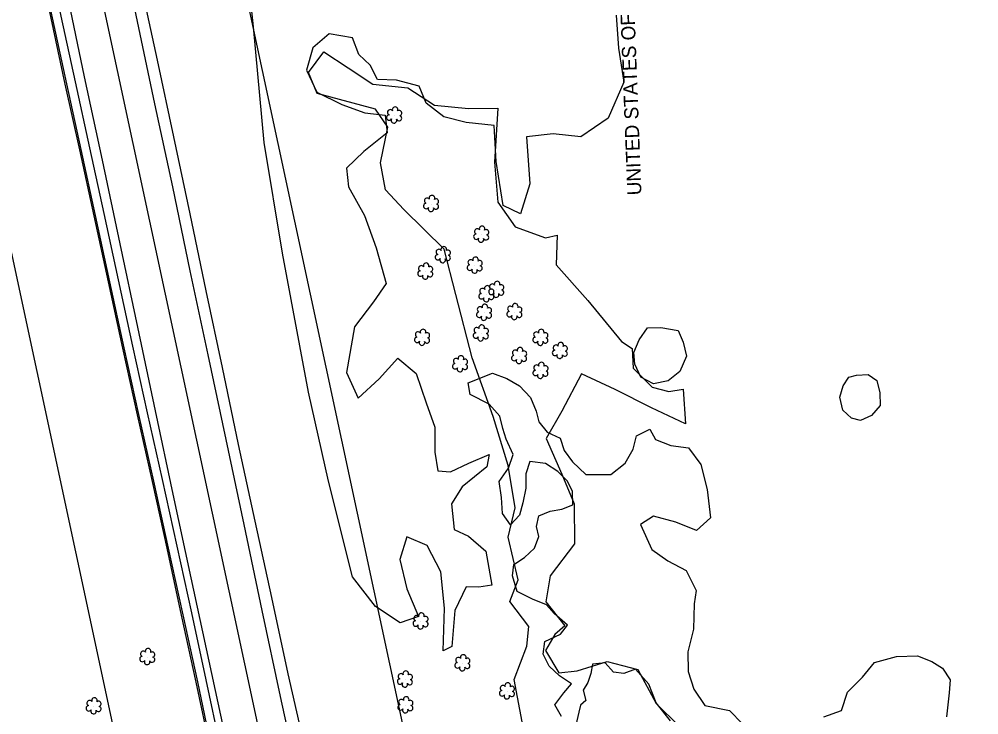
# Model space of a CAD drawing. Extents: x 3040896 to 3051146, y 687568 to 732976.
# Drawn here: x 3044850.6 to 3045188.9, y 719599.2 to 719844.3 of the extents above; entities that cross this region are included whole.
import ezdxf

# ---------------------------------------------------------------- set-up
doc = ezdxf.new("R2010")
doc.units = 0
for name, color, linetype in [('Exist Horizontal Alignment', 7, 'Continuous'), ('Exist Other Culture Area Outline', 7, 'Continuous'), ('Exist Property Owner Text', 7, 'Continuous'), ('Exist Right of Way Line', 7, 'Continuous'), ('Exist Roads EOP', 7, 'Continuous'), ('Exist Roads EOT', 7, 'Continuous'), ('Exist Utilities Telephone UG Cable', 7, 'Continuous'), ('Exist Utilities Telephone UG FO', 7, 'Continuous'), ('Exist Vegetation Hedge Row', 7, 'Continuous'), ('Exist Vegetation Shrub CELL', 7, 'Continuous')]:
    doc.layers.add(name, color=color, linetype=linetype)

msp = doc.modelspace()

# ---------------------------------------------------------------- linework, layer by layer
at = {"layer": 'Exist Horizontal Alignment'}
msp.add_line((3045429.08, 717296.16), (3044815.92, 720148.55), dxfattribs=at)
at = {"layer": 'Exist Other Culture Area Outline'}
msp.add_lwpolyline([(3045028.27, 719594.87), (3045025.04, 719611.58), (3045029.56, 719623.31), (3045030.3, 719630.23), (3045023.54, 719639.04), (3045026.47, 719646.68), (3045022.93, 719661.71), (3045025.37, 719672.13), (3045022.97, 719687.04), (3045017.69, 719704.27), (3045010.25, 719724.91), (3045004.45, 719747.31), (3045000.45, 719763.29), (3044986.17, 719777.18), (3044979.7, 719784.16), (3044977.9, 719793.66), (3044980.58, 719806.27), (3044976.23, 719812.61), (3044955.65, 719818.05), (3044952.51, 719825.43), (3044958.02, 719832.8), (3044966.56, 719827.18), (3044975.19, 719821.34), (3044987.59, 719820.12), (3044997.01, 719813.94), (3045008.95, 719812.85), (3045019.34, 719812.88), (3045018.1, 719793.85), (3045019.3, 719779.78), (3045025.43, 719771.07), (3045036.15, 719767.18), (3045040.29, 719768.17), (3045039.86, 719757.67), (3045051.09, 719745.17), (3045062.86, 719730.7), (3045066.67, 719728.2), (3045066.97, 719721.33), (3045073.74, 719714.57), (3045079.59, 719713.11), (3045084.63, 719713.96), (3045085.52, 719701.64), (3045073.47, 719707.34), (3045060.7, 719713.74), (3045048.8, 719719.26), (3045041.83, 719706.12), (3045036.3, 719696.55), (3045041.9, 719684.01), (3045046.2, 719673.48), (3045046.36, 719659.47), (3045037.73, 719648.11), (3045036.27, 719638.93), (3045042.95, 719630.5), (3045039.39, 719627.44), (3045036.12, 719621.79), (3045040.77, 719613.94), (3045047.28, 719614.69), (3045057.91, 719617.99), (3045068.62, 719615.09), (3045075.15, 719603.15), (3045083.3, 719595.11)], dxfattribs=at)
at = {"layer": 'Exist Right of Way Line'}
for p, q in [((3045477.96, 717306.67), (3044864.8, 720159.06)), ((3045380.19, 717285.66), (3044767.04, 720138.04))]:
    msp.add_line(p, q, dxfattribs=at)
at = {"layer": 'Exist Roads EOP'}
for points in [[(3044968.81, 719507.19), (3044963.07, 719533.57), (3044957.39, 719560.16), (3044951.45, 719586.85), (3044945.45, 719613.58), (3044939.63, 719640.45), (3044933.78, 719667.45), (3044927.86, 719694.45), (3044922.19, 719721.53), (3044916.53, 719748.61), (3044910.87, 719775.72), (3044905.04, 719802.79), (3044899.29, 719829.88), (3044893.51, 719856.96), (3044887.69, 719884.04), (3044881.87, 719911.12), (3044876.17, 719938.22), (3044870.48, 719965.33), (3044864.51, 719992.37), (3044859.28, 720016.56)], [(3044830.87, 720007.46), (3044835.85, 719984.43), (3044840.53, 719961.21), (3044845.39, 719938.03), (3044850.4, 719914.88), (3044855.3, 719891.71), (3044860.36, 719868.57), (3044865.24, 719845.35), (3044870.26, 719822.15), (3044875.4, 719798.97), (3044880.37, 719775.75), (3044885.45, 719752.41), (3044890.53, 719729.06), (3044895.73, 719705.58), (3044900.98, 719682.09), (3044906.17, 719658.58), (3044911.27, 719635.06), (3044916.43, 719611.45), (3044921.46, 719587.71), (3044926.46, 719563.8), (3044931.62, 719539.7), (3044936.65, 719515.55), (3044940.27, 719499.75)]]:
    msp.add_lwpolyline(points, dxfattribs=at)
at = {"layer": 'Exist Roads EOT'}
for points in [[(3044855.34, 720015.6), (3044861.51, 719987.13), (3044867.64, 719958.61), (3044873.84, 719930.02), (3044879.93, 719901.25), (3044886.11, 719872.48), (3044892.2, 719843.46), (3044898.32, 719814.44), (3044904.61, 719785.25), (3044910.78, 719755.66), (3044917.03, 719726.06), (3044923.38, 719696.21), (3044929.79, 719666.2), (3044936.14, 719635.93), (3044942.6, 719605.57), (3044949.27, 719575), (3044955.88, 719543.94), (3044961.49, 719517.86), (3044964.55, 719503.64)], [(3044942.63, 719500.43), (3044936.49, 719529.65), (3044930.24, 719559.26), (3044923.87, 719588.66), (3044917.55, 719618.07), (3044911.24, 719647.49), (3044904.89, 719676.89), (3044898.61, 719706.31), (3044892.38, 719735.74), (3044886.17, 719765.16), (3044879.99, 719794.6), (3044873.61, 719823.98), (3044867.43, 719853.48), (3044861.08, 719883.01), (3044855, 719912.68), (3044848.63, 719942.28), (3044842.37, 719971.96), (3044837.51, 719994.48), (3044834.12, 720010.06)]]:
    msp.add_lwpolyline(points, dxfattribs=at)
at = {"layer": 'Exist Utilities Telephone UG Cable'}
msp.add_lwpolyline([(3044937.34, 719499.08), (3044933.72, 719514.91), (3044928.68, 719539.08), (3044923.53, 719563.18), (3044918.53, 719587.09), (3044913.5, 719610.82), (3044908.34, 719634.42), (3044903.24, 719657.94), (3044898.05, 719681.44), (3044892.8, 719704.93), (3044887.6, 719728.42), (3044882.52, 719751.78), (3044877.44, 719775.12), (3044872.47, 719798.33), (3044867.33, 719821.5), (3044862.3, 719844.72), (3044857.43, 719867.94), (3044852.36, 719891.08), (3044847.47, 719914.25), (3044842.45, 719937.4), (3044837.59, 719960.6), (3044832.91, 719983.82), (3044827.93, 720006.83)], dxfattribs=at)
at = {"layer": 'Exist Utilities Telephone UG FO'}
msp.add_lwpolyline([(3044936.86, 719498.97), (3044933.23, 719514.8), (3044928.19, 719538.98), (3044923.04, 719563.07), (3044918.04, 719586.99), (3044913.01, 719610.71), (3044907.85, 719634.31), (3044902.75, 719657.84), (3044897.56, 719681.33), (3044892.32, 719704.82), (3044887.11, 719728.31), (3044882.03, 719751.67), (3044876.95, 719775.01), (3044871.98, 719798.23), (3044866.84, 719821.4), (3044861.82, 719844.62), (3044856.94, 719867.84), (3044851.87, 719890.97), (3044846.98, 719914.15), (3044841.96, 719937.3), (3044837.1, 719960.5), (3044832.42, 719983.72), (3044827.45, 720006.72)], dxfattribs=at)
at = {"layer": 'Exist Vegetation Hedge Row'}
for points in [[(3045061, 719845.73), (3045061.83, 719834.11), (3045063.76, 719822.03), (3045058.21, 719809.36), (3045048.62, 719802.86), (3045038.88, 719803.84), (3045029.42, 719802.82), (3045030.64, 719786.22), (3045027.29, 719775.65), (3045021.22, 719778.64), (3045018.7, 719794.18), (3045017.99, 719806.78), (3045008.11, 719807.85), (3045000.28, 719809.83), (3044994.04, 719814.74), (3044991.59, 719820.66), (3044983.55, 719822.81), (3044976.95, 719823.06), (3044974.31, 719828.08), (3044970.33, 719831.83), (3044968.08, 719837.68), (3044959.86, 719839.16), (3044954.14, 719834.2), (3044951.9, 719826.26), (3044955.49, 719818.53), (3044964.27, 719814.24), (3044972.48, 719811.28), (3044979.59, 719810.48), (3044980.35, 719804.19), (3044972.02, 719797.62), (3044965.91, 719791.74), (3044966.7, 719785.23), (3044972.27, 719775.12), (3044976.45, 719763.65), (3044979.98, 719751.11), (3044975.46, 719744.63), (3044968.78, 719735.86), (3044965.92, 719719.73), (3044970.04, 719710.77), (3044977.52, 719717.56), (3044984.04, 719724.82), (3044990.52, 719719.4), (3044994.1, 719709.05), (3044997.1, 719700.56), (3044997.16, 719691.74), (3044998.22, 719685.17), (3045002.6, 719684.75), (3045009.1, 719687.82), (3045016.26, 719690.85), (3045015.4, 719686.56), (3045006.7, 719679.49), (3045002.95, 719673.47), (3045003.9, 719664.43), (3045008.93, 719662.08), (3045015.09, 719656.78), (3045017.15, 719644.85), (3045012.58, 719644.11), (3045008.14, 719644.22), (3045004.11, 719635.97), (3045003.08, 719623.26), (3045000.02, 719621.71), (3045000.51, 719636.79), (3044999.18, 719649.55), (3044994.41, 719658.8), (3044987.26, 719661.91), (3044984.8, 719653.95), (3044987.24, 719643.6), (3044991.36, 719633.78), (3044984.91, 719631.53), (3044976.24, 719637.3), (3044968.08, 719647.82), (3044959.61, 719681.53), (3044952.6, 719712.82), (3044943.37, 719761.84), (3044936.96, 719800.79), (3044933.16, 719841.63), (3044928.46, 719886.42)], [(3045072.1, 719735.47), (3045076.77, 719735.6), (3045082.92, 719734.59), (3045084.64, 719730.52), (3045085.81, 719725.56), (3045083.52, 719720.14), (3045079.39, 719716.84), (3045074.22, 719715.79), (3045069.74, 719718.14), (3045067.64, 719722.71), (3045067.25, 719726.8), (3045069.15, 719731.33), (3045072.1, 719735.47)], [(3045041.79, 719598.57), (3045039.37, 719602.63), (3045042.54, 719606.86), (3045045.28, 719610.08), (3045041.07, 719612.95), (3045037.36, 719616.3), (3045035.24, 719620.59), (3045035.86, 719625.04), (3045041.35, 719627.59), (3045043.88, 719630.71), (3045039.17, 719634.81), (3045036.42, 719637.97), (3045031.53, 719639.94), (3045026.11, 719642.59), (3045024.43, 719648.17), (3045024.95, 719652.18), (3045028.68, 719654.59), (3045032.2, 719657.84), (3045033.82, 719661.99), (3045032.99, 719665.52), (3045033.77, 719669.31), (3045037.8, 719670.9), (3045041.92, 719671.58), (3045045.76, 719673.12), (3045045.63, 719677.84), (3045043.83, 719681.5), (3045040.45, 719684.93), (3045036.07, 719687.74), (3045030.56, 719688.37), (3045029.16, 719684.07), (3045029.14, 719678.97), (3045028.08, 719673.83), (3045026.91, 719669.52), (3045023.81, 719666.08), (3045020.97, 719670.07), (3045020.56, 719675.78), (3045019.83, 719681.36), (3045023.13, 719686.05), (3045024.7, 719690.86), (3045022.22, 719696.29), (3045021.03, 719700.09), (3045020.01, 719704.37), (3045016.28, 719708.66), (3045009.61, 719711.98), (3045008.81, 719716.16), (3045017.44, 719719.56), (3045022.54, 719717.68), (3045026.94, 719715.07), (3045030.79, 719710.94), (3045032.85, 719706.12), (3045033.78, 719702.42), (3045036.66, 719698.81), (3045041.34, 719696.59), (3045042.71, 719692.32), (3045045.65, 719688.28), (3045050.38, 719683.84), (3045059.12, 719683.88), (3045064.23, 719687.84), (3045066.99, 719692.77), (3045068.2, 719697.52), (3045072.88, 719699.77), (3045074.84, 719696.22), (3045080.3, 719694.03), (3045086.51, 719693.29), (3045090.9, 719687.4), (3045093.06, 719678.57), (3045094.3, 719668.57), (3045089.31, 719664.15), (3045082.04, 719666.99), (3045074.14, 719669.16), (3045069.6, 719666.23), (3045073.62, 719657.41), (3045079.28, 719653.45), (3045085.73, 719649.98), (3045089.25, 719642.99), (3045088.57, 719638.32), (3045088.26, 719629.33), (3045086.25, 719621.35), (3045086.41, 719614.45), (3045088.38, 719608.15), (3045092.27, 719602.42), (3045101, 719600.63), (3045105.55, 719595.97)], [(3045149.84, 719719.11), (3045152.9, 719716.96), (3045154.02, 719712.56), (3045154.06, 719708.16), (3045151.1, 719704.63), (3045147.22, 719702.9), (3045143.94, 719703.74), (3045140.92, 719706.51), (3045139.87, 719711.11), (3045141.09, 719715.04), (3045143.03, 719718.09), (3045145.73, 719718.84), (3045149.84, 719719.11)], [(3045080.22, 719597.05), (3045075.17, 719603.44), (3045072.57, 719609.91), (3045067.82, 719615.23), (3045063.7, 719613.76), (3045060.15, 719614.14), (3045057.19, 719617.44), (3045052.71, 719616.98), (3045052.08, 719613.72), (3045051.07, 719610.58), (3045049.45, 719607.8), (3045050.34, 719604.19), (3045048.43, 719602.52), (3045047.82, 719600.09), (3045046.84, 719595.48)], [(3045134.24, 719598.4), (3045140.5, 719600.63), (3045142.57, 719607.1), (3045147.82, 719612.46), (3045152.07, 719617.63), (3045159.83, 719619.75), (3045167.31, 719619.94), (3045172.32, 719617.95), (3045176.05, 719615.61), (3045178.75, 719611.45), (3045178.45, 719606.89), (3045177.44, 719598.46)]]:
    msp.add_lwpolyline(points, dxfattribs=at)
at = {"layer": 'Exist Vegetation Shrub CELL'}
for p, q in [((3044982.85, 719810.31), (3044982.85, 719810.31)), ((3044995.85, 719779.15), (3044995.85, 719779.15)), ((3045013.53, 719768.33), (3045013.53, 719768.33)), ((3045000, 719761.12), (3045000, 719761.12)), ((3045011.23, 719757.44), (3045011.23, 719757.44)), ((3044993.82, 719755.34), (3044993.82, 719755.34)), ((3045018.84, 719748.9), (3045018.84, 719748.9)), ((3045015.37, 719747.35), (3045015.37, 719747.35)), ((3045014.52, 719740.82), (3045014.52, 719740.82)), ((3045025.22, 719741.05), (3045025.22, 719741.05)), ((3044992.69, 719732), (3044992.69, 719732)), ((3045013.39, 719733.54), (3045013.39, 719733.54)), ((3045034.39, 719731.99), (3045034.39, 719731.99)), ((3045026.89, 719725.57), (3045026.89, 719725.57)), ((3045041.27, 719727.38), (3045041.27, 719727.38)), ((3045006.08, 719722.67), (3045006.08, 719722.67)), ((3045034.43, 719720.35), (3045034.43, 719720.35)), ((3044992.16, 719632.06), (3044992.16, 719632.06)), ((3044895.8, 719619.52), (3044895.8, 719619.52)), ((3045006.9, 719617.31), (3045006.9, 719617.31)), ((3044986.64, 719611.6), (3044986.64, 719611.6)), ((3045022.6, 719607.45), (3045022.6, 719607.45)), ((3044876.89, 719602.17), (3044876.89, 719602.17)), ((3044986.79, 719602.48), (3044986.79, 719602.48))]:
    msp.add_line(p, q, dxfattribs=at)
for centre, radius, start, end in [((3044983.08, 719812.36), 0.99, 334.8391, 200.4717), ((3044981.05, 719809.61), 0.955, 95.1099, 327.9534), ((3044981.37, 719811.44), 0.968, 35.8908, 245.4216), ((3044984.49, 719809.39), 0.937, 204.9913, 73.4601), ((3044984.52, 719811.18), 0.929, 284.4567, 126.0861), ((3044982.72, 719808.63), 0.984, 151.2797, 21.387), ((3044994.05, 719778.44), 0.955, 95.1099, 327.9534), ((3044994.37, 719780.28), 0.968, 35.8908, 245.4216), ((3044996.08, 719781.19), 0.99, 334.8391, 200.4717), ((3044997.52, 719780.02), 0.929, 284.4567, 126.0861), ((3044995.72, 719777.47), 0.984, 151.2797, 21.387), ((3044997.49, 719778.22), 0.937, 204.9913, 73.4601), ((3045012.05, 719769.46), 0.968, 35.8908, 245.4216), ((3045013.76, 719770.37), 0.99, 334.8391, 200.4717), ((3045015.2, 719769.2), 0.929, 284.4567, 126.0861), ((3045011.73, 719767.63), 0.955, 95.1099, 327.9534), ((3045013.4, 719766.65), 0.984, 151.2797, 21.387), ((3045015.17, 719767.4), 0.937, 204.9913, 73.4601), ((3044998.52, 719762.24), 0.968, 35.8908, 245.4216), ((3045000.23, 719763.16), 0.99, 334.8391, 200.4717), ((3045001.68, 719761.98), 0.929, 284.4567, 126.0861), ((3044998.2, 719760.41), 0.955, 95.1099, 327.9534), ((3044999.88, 719759.43), 0.984, 151.2797, 21.387), ((3045001.64, 719760.19), 0.937, 204.9913, 73.4601), ((3045009.75, 719758.56), 0.968, 35.8908, 245.4216), ((3045011.46, 719759.48), 0.99, 334.8391, 200.4717), ((3045012.9, 719758.31), 0.929, 284.4567, 126.0861), ((3044992.02, 719754.63), 0.955, 95.1099, 327.9534), ((3044992.34, 719756.46), 0.968, 35.8908, 245.4216), ((3044994.05, 719757.38), 0.99, 334.8391, 200.4717), ((3044995.49, 719756.2), 0.929, 284.4567, 126.0861), ((3045009.43, 719756.73), 0.955, 95.1099, 327.9534), ((3045011.1, 719755.75), 0.984, 151.2797, 21.387), ((3045012.87, 719756.51), 0.937, 204.9913, 73.4601), ((3044993.69, 719753.65), 0.984, 151.2797, 21.387), ((3044995.46, 719754.41), 0.937, 204.9913, 73.4601), ((3045013.89, 719748.47), 0.968, 35.8908, 245.4216), ((3045015.6, 719749.39), 0.99, 334.8391, 200.4717), ((3045017.04, 719748.2), 0.955, 95.1099, 327.9534), ((3045017.36, 719750.03), 0.968, 35.8908, 245.4216), ((3045017.04, 719748.22), 0.929, 284.4567, 126.0861), ((3045019.07, 719750.94), 0.99, 334.8391, 200.4717), ((3045020.48, 719747.97), 0.937, 204.9913, 73.4601), ((3045020.51, 719749.77), 0.929, 284.4567, 126.0861), ((3045013.57, 719746.64), 0.955, 95.1099, 327.9534), ((3045015.24, 719745.66), 0.984, 151.2797, 21.387), ((3045017.01, 719746.42), 0.937, 204.9913, 73.4601), ((3045018.71, 719747.22), 0.984, 151.2797, 21.387), ((3045013.04, 719741.95), 0.968, 35.8908, 245.4216), ((3045014.75, 719742.86), 0.99, 334.8391, 200.4717), ((3045016.19, 719741.69), 0.929, 284.4567, 126.0861), ((3045023.74, 719742.18), 0.968, 35.8908, 245.4216), ((3045025.45, 719743.09), 0.99, 334.8391, 200.4717), ((3045026.89, 719741.92), 0.929, 284.4567, 126.0861), ((3045012.72, 719740.12), 0.955, 95.1099, 327.9534), ((3045014.39, 719739.14), 0.984, 151.2797, 21.387), ((3045016.16, 719739.9), 0.937, 204.9913, 73.4601), ((3045023.42, 719740.34), 0.955, 95.1099, 327.9534), ((3045025.09, 719739.37), 0.984, 151.2797, 21.387), ((3045026.86, 719740.12), 0.937, 204.9913, 73.4601), ((3045011.91, 719734.66), 0.968, 35.8908, 245.4216), ((3045013.62, 719735.58), 0.99, 334.8391, 200.4717), ((3045015.06, 719734.41), 0.929, 284.4567, 126.0861), ((3044990.89, 719731.29), 0.955, 95.1099, 327.9534), ((3044991.21, 719733.13), 0.968, 35.8908, 245.4216), ((3044992.92, 719734.04), 0.99, 334.8391, 200.4717), ((3044994.33, 719731.07), 0.937, 204.9913, 73.4601), ((3044994.36, 719732.87), 0.929, 284.4567, 126.0861), ((3045011.59, 719732.83), 0.955, 95.1099, 327.9534), ((3045013.26, 719731.85), 0.984, 151.2797, 21.387), ((3045015.03, 719732.61), 0.937, 204.9913, 73.4601), ((3045032.59, 719731.28), 0.955, 95.1099, 327.9534), ((3045032.91, 719733.11), 0.968, 35.8908, 245.4216), ((3045034.62, 719734.03), 0.99, 334.8391, 200.4717), ((3045036.03, 719731.06), 0.937, 204.9913, 73.4601), ((3045036.07, 719732.86), 0.929, 284.4567, 126.0861), ((3044992.56, 719730.32), 0.984, 151.2797, 21.387), ((3045027.12, 719727.61), 0.99, 334.8391, 200.4717), ((3045034.27, 719730.3), 0.984, 151.2797, 21.387), ((3045039.79, 719728.51), 0.968, 35.8908, 245.4216), ((3045041.5, 719729.42), 0.99, 334.8391, 200.4717), ((3045042.94, 719728.25), 0.929, 284.4567, 126.0861), ((3045006.31, 719724.71), 0.99, 334.8391, 200.4717), ((3045025.09, 719724.86), 0.955, 95.1099, 327.9534), ((3045025.41, 719726.7), 0.968, 35.8908, 245.4216), ((3045028.53, 719724.64), 0.937, 204.9913, 73.4601), ((3045028.56, 719726.44), 0.929, 284.4567, 126.0861), ((3045039.47, 719726.68), 0.955, 95.1099, 327.9534), ((3045041.14, 719725.7), 0.984, 151.2797, 21.387), ((3045042.91, 719726.45), 0.937, 204.9913, 73.4601), ((3045004.28, 719721.97), 0.955, 95.1099, 327.9534), ((3045004.6, 719723.8), 0.968, 35.8908, 245.4216), ((3045007.72, 719721.74), 0.937, 204.9913, 73.4601), ((3045007.75, 719723.54), 0.929, 284.4567, 126.0861), ((3045026.76, 719723.88), 0.984, 151.2797, 21.387), ((3045032.94, 719721.47), 0.968, 35.8908, 245.4216), ((3045034.65, 719722.39), 0.99, 334.8391, 200.4717), ((3045036.1, 719721.21), 0.929, 284.4567, 126.0861), ((3045005.95, 719720.99), 0.984, 151.2797, 21.387), ((3045032.63, 719719.64), 0.955, 95.1099, 327.9534), ((3045034.3, 719718.66), 0.984, 151.2797, 21.387), ((3045036.06, 719719.42), 0.937, 204.9913, 73.4601), ((3044990.68, 719633.18), 0.968, 35.8908, 245.4216), ((3044992.39, 719634.1), 0.99, 334.8391, 200.4717), ((3044993.83, 719632.92), 0.929, 284.4567, 126.0861), ((3044990.36, 719631.35), 0.955, 95.1099, 327.9534), ((3044992.03, 719630.37), 0.984, 151.2797, 21.387), ((3044993.8, 719631.13), 0.937, 204.9913, 73.4601), ((3044894.32, 719620.65), 0.968, 35.8908, 245.4216), ((3044896.03, 719621.56), 0.99, 334.8391, 200.4717), ((3044897.47, 719620.39), 0.929, 284.4567, 126.0861), ((3045007.13, 719619.35), 0.99, 334.8391, 200.4717), ((3044894, 719618.82), 0.955, 95.1099, 327.9534), ((3044895.67, 719617.84), 0.984, 151.2797, 21.387), ((3044897.44, 719618.59), 0.937, 204.9913, 73.4601), ((3045005.1, 719616.6), 0.955, 95.1099, 327.9534), ((3045005.42, 719618.43), 0.968, 35.8908, 245.4216), ((3045008.54, 719616.38), 0.937, 204.9913, 73.4601), ((3045008.57, 719618.18), 0.929, 284.4567, 126.0861), ((3044985.15, 719612.72), 0.968, 35.8908, 245.4216), ((3044986.86, 719613.64), 0.99, 334.8391, 200.4717), ((3045006.77, 719615.62), 0.984, 151.2797, 21.387), ((3044984.84, 719610.89), 0.955, 95.1099, 327.9534), ((3044986.51, 719609.91), 0.984, 151.2797, 21.387), ((3044988.27, 719610.67), 0.937, 204.9913, 73.4601), ((3044988.31, 719612.47), 0.929, 284.4567, 126.0861), ((3045022.83, 719609.49), 0.99, 334.8391, 200.4717), ((3045020.8, 719606.74), 0.955, 95.1099, 327.9534), ((3045021.12, 719608.57), 0.968, 35.8908, 245.4216), ((3045024.24, 719606.52), 0.937, 204.9913, 73.4601), ((3045024.28, 719608.32), 0.929, 284.4567, 126.0861), ((3044875.41, 719603.29), 0.968, 35.8908, 245.4216), ((3044877.12, 719604.21), 0.99, 334.8391, 200.4717), ((3044878.57, 719603.04), 0.929, 284.4567, 126.0861), ((3044985.31, 719603.61), 0.968, 35.8908, 245.4216), ((3044987.02, 719604.52), 0.99, 334.8391, 200.4717), ((3044988.47, 719603.35), 0.929, 284.4567, 126.0861), ((3045022.48, 719605.76), 0.984, 151.2797, 21.387), ((3044875.09, 719601.46), 0.955, 95.1099, 327.9534), ((3044876.77, 719600.48), 0.984, 151.2797, 21.387), ((3044878.53, 719601.24), 0.937, 204.9913, 73.4601), ((3044984.99, 719601.78), 0.955, 95.1099, 327.9534), ((3044986.67, 719600.8), 0.984, 151.2797, 21.387), ((3044988.43, 719601.55), 0.937, 204.9913, 73.4601)]:
    msp.add_arc(centre, radius, start, end, dxfattribs=at)

# ---------------------------------------------------------------- texts
at = {"layer": 'Exist Property Owner Text'}
msp.add_text(' UNITED STATES OF AMERICA', height=5.0005, rotation=92.18, dxfattribs=at).set_placement((3045070.05, 719780.45))

doc.saveas('drawing.dxf')
